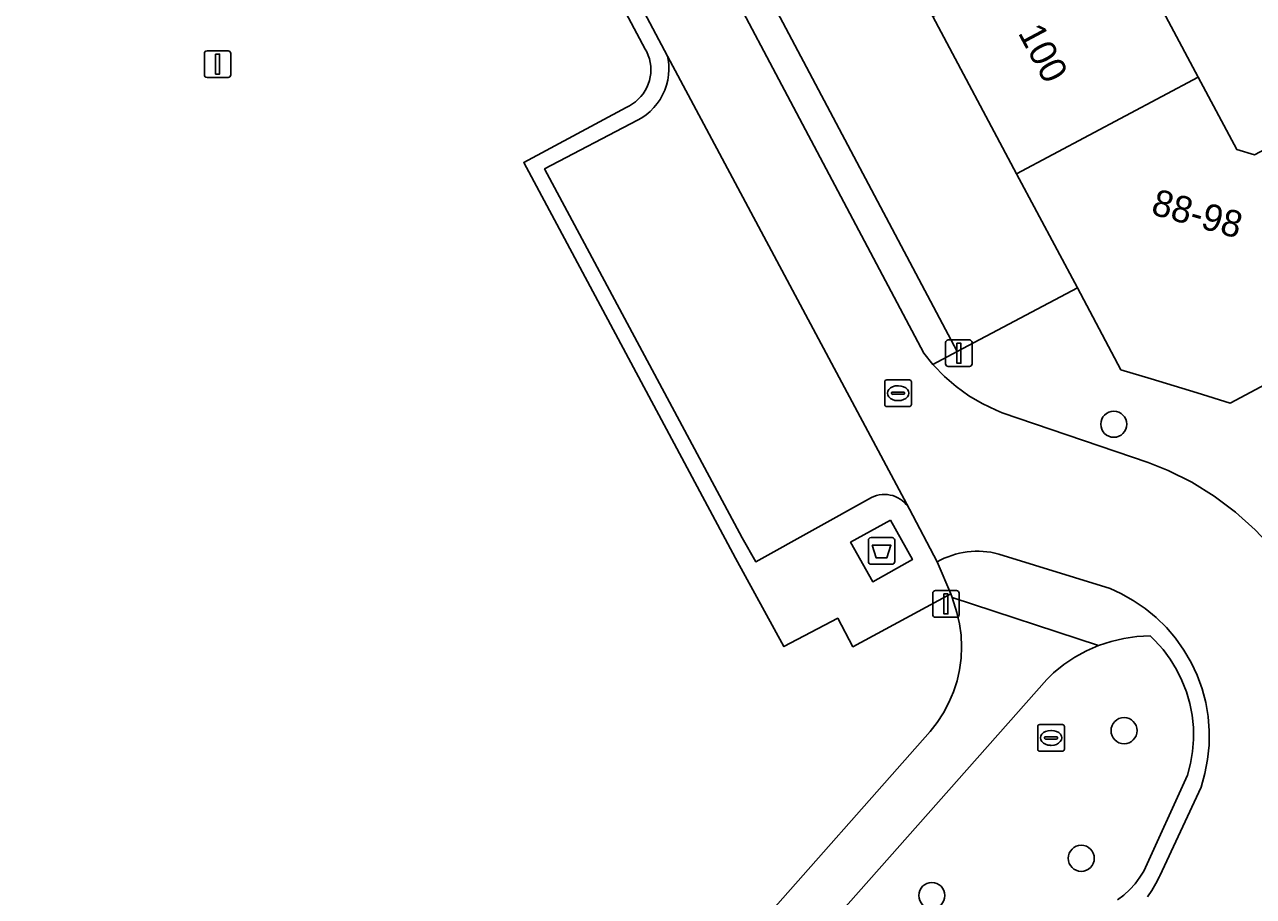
# Model space of a CAD drawing. Extents: x 160304 to 160955, y 383684 to 384161.
# Drawn here: x 160553.59 to 160599.67, y 383862.76 to 383895.48 of the extents above; entities that cross this region are included whole.
import ezdxf

# ---------------------------------------------------------------- set-up
doc = ezdxf.new("R2010")
doc.units = 0
for name, color, linetype in [('IMGEO_Afval_apart_plaats', 7, 'Continuous'), ('IMGEO_Boom', 7, 'Continuous'), ('IMGEO_Erf', 7, 'Continuous'), ('IMGEO_Groenvoorziening', 7, 'Continuous'), ('IMGEO_Kolk', 7, 'Continuous'), ('IMGEO_Lichtmast', 7, 'Continuous'), ('IMGEO_Pand', 7, 'Continuous'), ('IMGEO_Pand_nummerreeks', 7, 'Continuous'), ('IMGEO_Parkeervlak_open', 7, 'Continuous'), ('IMGEO_Rijbaan_lokaal_open', 7, 'Continuous'), ('IMGEO_Rioolput', 7, 'Continuous'), ('IMGEO_Verkeersbordpaal', 7, 'Continuous'), ('IMGEO_Voetpad_gesloten', 7, 'Continuous'), ('IMGEO_Voetpad_halfverhard', 7, 'Continuous'), ('IMGEO_Voetpad_open', 7, 'Continuous')]:
    doc.layers.add(name, color=color, linetype=linetype)

msp = doc.modelspace()

# ---------------------------------------------------------------- linework, layer by layer
at = {"layer": 'IMGEO_Afval_apart_plaats'}
for p, q in [((160585.231, 383875.321), (160585.231, 383876.121)), ((160585.231, 383876.121), (160585.231, 383875.321)), ((160585.331, 383876.221), (160586.121, 383876.221)), ((160586.121, 383876.221), (160585.331, 383876.221)), ((160586.221, 383876.121), (160586.221, 383875.321)), ((160586.221, 383875.321), (160586.221, 383876.121)), ((160586.121, 383875.221), (160585.331, 383875.221)), ((160585.331, 383875.221), (160586.121, 383875.221))]:
    msp.add_line(p, q, dxfattribs=at)
msp.add_lwpolyline([(160585.374, 383875.935), (160586.078, 383875.935), (160585.929, 383875.465), (160585.523, 383875.465), (160585.374, 383875.935)], dxfattribs=at)
for centre, start, end in [((160585.331, 383876.121), 90, 180), ((160585.331, 383876.121), 90, 180), ((160586.121, 383876.121), 0, 90), ((160586.121, 383876.121), 360, 90), ((160585.331, 383875.321), 180, 270), ((160585.331, 383875.321), 180, 270), ((160586.121, 383875.321), 270, 0), ((160586.121, 383875.321), 270, 0)]:
    msp.add_arc(centre, 0.1, start, end, dxfattribs=at)
at = {"layer": 'IMGEO_Boom'}
for centre in [(160594.436, 383880.476), (160594.822, 383868.977), (160593.217, 383864.186), (160587.613, 383862.79)]:
    msp.add_circle(centre, 0.489, dxfattribs=at)
at = {"layer": 'IMGEO_Erf'}
for points in [[(160583.724, 383927.208), (160586.463, 383922.067), (160589.145, 383917.032), (160591.827, 383911.997), (160594.565, 383906.858), (160591.388, 383905.166), (160594.458, 383899.403), (160597.603, 383893.497), (160599.049, 383890.783), (160599.714, 383890.581)], [(160519.759, 383920.534), (160564.54, 383917.241), (160564.726, 383919.653), (160572.939, 383919.144), (160577.354, 383910.75), (160574.721, 383909.349), (160588.559, 383883.201), (160593.071, 383885.591), (160590.792, 383889.87), (160587.646, 383895.777), (160584.445, 383901.786), (160587.621, 383903.478), (160585.015, 383908.37), (160582.333, 383913.405), (160579.651, 383918.439), (160576.913, 383923.58)]]:
    msp.add_lwpolyline(points, dxfattribs=at)
at = {"layer": 'IMGEO_Groenvoorziening'}
for points in [[(160577.05, 383893.508), (160577.068, 383893.644), (160577.074, 383893.782), (160577.068, 383893.919), (160577.049, 383894.056), (160577.019, 383894.19), (160576.976, 383894.32), (160576.922, 383894.447), (160576.867, 383894.551), (160573.94, 383900.071)], [(160567.255, 383845.98), (160587.546, 383868.946), (160587.815, 383869.286), (160588.052, 383869.649), (160588.256, 383870.031), (160588.425, 383870.43), (160588.557, 383870.843), (160588.652, 383871.265), (160588.709, 383871.695), (160588.728, 383872.128), (160588.707, 383872.561), (160588.649, 383872.99), (160588.552, 383873.412), (160588.372, 383873.979), (160588.328, 383874.118), (160584.654, 383872.128), (160584.084, 383873.197), (160582.064, 383872.132), (160580.247, 383875.451), (160572.307, 383890.3), (160576.148, 383892.369), (160576.272, 383892.429), (160576.389, 383892.5), (160576.5, 383892.582), (160576.603, 383892.673), (160576.698, 383892.772), (160576.783, 383892.88), (160576.859, 383892.995), (160576.924, 383893.117), (160576.977, 383893.243), (160577.02, 383893.374), (160577.05, 383893.508)], [(160594.572, 383862.622), (160594.812, 383862.806), (160595.034, 383863.01), (160595.237, 383863.233), (160595.419, 383863.473), (160595.564, 383863.702), (160597.202, 383867.302), (160597.317, 383867.743), (160597.392, 383868.192), (160597.426, 383868.645), (160597.42, 383869.101), (160597.373, 383869.553), (160597.286, 383870), (160597.159, 383870.438), (160596.994, 383870.862), (160596.792, 383871.269), (160596.554, 383871.657), (160596.282, 383872.023), (160595.979, 383872.362), (160595.798, 383872.538), (160595.304, 383872.511), (160594.814, 383872.44), (160594.332, 383872.326), (160593.863, 383872.169), (160593.41, 383871.971), (160592.976, 383871.733), (160592.565, 383871.457), (160592.18, 383871.146), (160591.92, 383870.9), (160569.679, 383845.757)]]:
    msp.add_lwpolyline(points, dxfattribs=at)
at = {"layer": 'IMGEO_Kolk'}
for p, q in [((160585.845, 383881.216), (160585.845, 383882.068)), ((160585.92, 383882.142), (160586.772, 383882.142)), ((160586.333, 383881.922), (160586.358, 383881.922)), ((160586.846, 383882.068), (160586.846, 383881.216)), ((160586.104, 383881.636), (160586.104, 383881.648)), ((160586.542, 383881.599), (160586.144, 383881.599)), ((160586.147, 383881.685), (160586.545, 383881.685)), ((160586.356, 383881.362), (160586.331, 383881.362)), ((160586.588, 383881.648), (160586.588, 383881.636)), ((160586.772, 383881.142), (160585.92, 383881.142))]:
    msp.add_line(p, q, dxfattribs=at)
for points in [[(160585.845, 383881.216), (160585.845, 383882.068)], [(160585.92, 383882.142), (160586.772, 383882.142)], [(160586.846, 383882.068), (160586.846, 383881.216)], [(160586.772, 383881.142), (160585.92, 383881.142)]]:
    msp.add_lwpolyline(points, dxfattribs=at)
for centre, radius, start, end in [((160585.922, 383882.066), 0.0765, 91.552, 178.448), ((160585.922, 383882.066), 0.0765, 91.552, 178.448), ((160586.77, 383882.066), 0.0765, 1.552, 88.448), ((160586.77, 383882.066), 0.0765, 1.552, 88.448), ((160586.144, 383881.645), 0.0403, 85.8775, 175.7526), ((160586.141, 383881.635), 0.0366, 178.938, 274.7102), ((160586.545, 383881.642), 0.043, 264.8664, 352.4533), ((160586.549, 383881.647), 0.0386, 1.7309, 96.639), ((160585.922, 383881.218), 0.0765, 181.552, 268.448), ((160585.922, 383881.218), 0.0765, 181.552, 268.448), ((160586.77, 383881.218), 0.0765, 271.552, 358.448), ((160586.77, 383881.218), 0.0765, 271.552, 358.448)]:
    msp.add_arc(centre, radius, start, end, dxfattribs=at)
for centre, major_axis, ratio, start_param, end_param in [((160586.332, 383881.642), (-0.387, 0.002), 0.722429, 4.712389, 7.853982), ((160586.357, 383881.642), (-0.39, 0.002), 0.717154, 1.570796, 4.712389)]:
    msp.add_ellipse(centre, major_axis=major_axis, ratio=ratio, start_param=start_param, end_param=end_param, dxfattribs=at)
at = {"layer": 'IMGEO_Lichtmast'}
for p, q in [((160588.23, 383883.642), (160589.02, 383883.642)), ((160589.02, 383883.642), (160588.23, 383883.642)), ((160588.13, 383882.742), (160588.13, 383883.542)), ((160588.13, 383883.542), (160588.13, 383882.742)), ((160589.12, 383883.542), (160589.12, 383882.742)), ((160589.12, 383882.742), (160589.12, 383883.542)), ((160589.02, 383882.642), (160588.23, 383882.642)), ((160588.23, 383882.642), (160589.02, 383882.642))]:
    msp.add_line(p, q, dxfattribs=at)
msp.add_lwpolyline([(160588.55, 383883.517), (160588.7, 383883.517), (160588.7, 383882.767), (160588.55, 383882.767), (160588.55, 383883.517)], dxfattribs=at)
for centre, start, end in [((160588.23, 383883.542), 90, 180), ((160588.23, 383883.542), 90, 180), ((160589.02, 383883.542), 0, 90), ((160589.02, 383883.542), 360, 90), ((160588.23, 383882.742), 180, 270), ((160588.23, 383882.742), 180, 270), ((160589.02, 383882.742), 270, 0), ((160589.02, 383882.742), 270, 0)]:
    msp.add_arc(centre, 0.1, start, end, dxfattribs=at)
at = {"layer": 'IMGEO_Pand'}
for points in [[(160587.646, 383895.777), (160590.792, 383889.87), (160597.603, 383893.497), (160594.458, 383899.403)], [(160604.477, 383893.118), (160599.714, 383890.581), (160599.049, 383890.783), (160597.603, 383893.497), (160590.792, 383889.87), (160593.071, 383885.591), (160594.706, 383882.522), (160595.841, 383882.177), (160597.563, 383881.652), (160598.806, 383881.272), (160601.831, 383882.883), (160608.139, 383886.243)]]:
    msp.add_lwpolyline(points, close=True, dxfattribs=at)
at = {"layer": 'IMGEO_Parkeervlak_open'}
msp.add_lwpolyline([(160586.778, 383877.294), (160577.703, 383894.291), (160577.726, 383894.17), (160577.748, 383893.975), (160577.752, 383893.78), (160577.739, 383893.585), (160577.709, 383893.392), (160577.662, 383893.202), (160577.597, 383893.018), (160577.517, 383892.839), (160577.421, 383892.669), (160577.31, 383892.508), (160577.185, 383892.358), (160577.047, 383892.219), (160576.898, 383892.093), (160576.738, 383891.981), (160576.568, 383891.884), (160573.087, 383890.059), (160580.501, 383876.217), (160581.006, 383875.318), (160585.344, 383877.724)], dxfattribs=at)
msp.add_arc((160585.836, 383876.76), 1.082, 29.5536, 117.0625, dxfattribs=at)
at = {"layer": 'IMGEO_Rijbaan_lokaal_open'}
for points in [[(160590.253, 383880.91), (160590.026, 383881.001), (160589.501, 383881.251), (160588.999, 383881.548), (160588.526, 383881.888), (160588.086, 383882.269), (160587.681, 383882.688), (160587.654, 383882.722), (160587.315, 383883.141), (160574.877, 383906.644), (160573.929, 383908.129), (160572.852, 383909.524), (160571.655, 383910.817), (160570.347, 383911.997), (160568.939, 383913.056), (160567.441, 383913.986), (160565.867, 383914.777), (160564.229, 383915.425), (160562.539, 383915.924), (160560.811, 383916.27), (160560.601, 383916.301), (160547.853, 383917.226)], [(160572.002, 383905.066), (160574.304, 383900.715), (160577.703, 383894.291), (160586.778, 383877.294), (160587.812, 383875.31)], [(160601.409, 383861.36), (160602.642, 383865.533), (160602.872, 383866.499), (160603.015, 383867.482), (160603.07, 383868.474), (160603.036, 383869.467), (160602.913, 383870.453), (160602.702, 383871.424), (160602.406, 383872.372), (160602.026, 383873.29), (160601.566, 383874.171), (160601.029, 383875.006), (160600.42, 383875.791), (160599.742, 383876.518), (160599.003, 383877.181), (160598.207, 383877.776), (160597.361, 383878.297), (160596.473, 383878.741), (160595.731, 383879.039), (160590.253, 383880.91)], [(160590.123, 383875.606), (160594.306, 383874.307), (160594.7, 383874.128), (160595.169, 383873.867), (160595.612, 383873.565), (160596.027, 383873.226), (160596.41, 383872.85), (160596.757, 383872.442), (160597.067, 383872.004), (160597.337, 383871.54), (160597.563, 383871.054), (160597.746, 383870.55), (160597.883, 383870.031), (160597.973, 383869.503), (160598.015, 383868.968), (160598.01, 383868.432), (160597.956, 383867.898), (160597.856, 383867.372), (160597.708, 383866.856), (160596.161, 383863.535), (160596.146, 383863.498), (160596.019, 383863.235), (160595.869, 383862.983), (160595.697, 383862.746)]]:
    msp.add_lwpolyline(points, dxfattribs=at)
msp.add_arc((160589.325, 383872.671), 3.042, 74.7834, 119.8143, dxfattribs=at)
at = {"layer": 'IMGEO_Rioolput'}
for p, q in [((160591.582, 383868.28), (160591.582, 383869.132)), ((160591.657, 383869.206), (160592.509, 383869.206)), ((160592.07, 383868.986), (160592.095, 383868.986)), ((160592.583, 383869.132), (160592.583, 383868.28)), ((160591.841, 383868.7), (160591.841, 383868.712)), ((160592.279, 383868.663), (160591.881, 383868.663)), ((160591.884, 383868.749), (160592.282, 383868.749)), ((160592.093, 383868.426), (160592.068, 383868.426)), ((160592.325, 383868.712), (160592.325, 383868.7)), ((160592.509, 383868.206), (160591.657, 383868.206))]:
    msp.add_line(p, q, dxfattribs=at)
for points in [[(160591.582, 383868.28), (160591.582, 383869.132)], [(160591.657, 383869.206), (160592.509, 383869.206)], [(160592.583, 383869.132), (160592.583, 383868.28)], [(160592.509, 383868.206), (160591.657, 383868.206)]]:
    msp.add_lwpolyline(points, dxfattribs=at)
for centre, radius, start, end in [((160591.659, 383869.13), 0.0765, 91.552, 178.448), ((160591.659, 383869.13), 0.0765, 91.552, 178.448), ((160592.507, 383869.13), 0.0765, 1.552, 88.448), ((160592.507, 383869.13), 0.0765, 1.552, 88.448), ((160591.881, 383868.709), 0.0403, 85.8775, 175.7526), ((160591.878, 383868.699), 0.0366, 178.938, 274.7102), ((160592.282, 383868.706), 0.043, 264.8664, 352.4533), ((160592.286, 383868.711), 0.0386, 1.7309, 96.639), ((160591.659, 383868.282), 0.0765, 181.552, 268.448), ((160591.659, 383868.282), 0.0765, 181.552, 268.448), ((160592.507, 383868.282), 0.0765, 271.552, 358.448), ((160592.507, 383868.282), 0.0765, 271.552, 358.448)]:
    msp.add_arc(centre, radius, start, end, dxfattribs=at)
for centre, major_axis, ratio, start_param, end_param in [((160592.069, 383868.706), (-0.387, 0.002), 0.722429, 4.712389, 7.853982), ((160592.094, 383868.706), (-0.39, 0.002), 0.717154, 1.570796, 4.712389)]:
    msp.add_ellipse(centre, major_axis=major_axis, ratio=ratio, start_param=start_param, end_param=end_param, dxfattribs=at)
at = {"layer": 'IMGEO_Verkeersbordpaal'}
for p, q in [((160560.329, 383893.591), (160560.329, 383894.391)), ((160560.329, 383894.391), (160560.329, 383893.591)), ((160560.429, 383894.491), (160561.219, 383894.491)), ((160561.219, 383894.491), (160560.429, 383894.491)), ((160561.319, 383894.391), (160561.319, 383893.591)), ((160561.319, 383893.591), (160561.319, 383894.391)), ((160561.219, 383893.491), (160560.429, 383893.491)), ((160560.429, 383893.491), (160561.219, 383893.491)), ((160587.648, 383873.332), (160587.648, 383874.132)), ((160587.648, 383874.132), (160587.648, 383873.332)), ((160587.748, 383874.232), (160588.538, 383874.232)), ((160588.538, 383874.232), (160587.748, 383874.232)), ((160588.638, 383874.132), (160588.638, 383873.332)), ((160588.638, 383873.332), (160588.638, 383874.132)), ((160588.538, 383873.232), (160587.748, 383873.232)), ((160587.748, 383873.232), (160588.538, 383873.232))]:
    msp.add_line(p, q, dxfattribs=at)
for points in [[(160560.749, 383894.366), (160560.899, 383894.366), (160560.899, 383893.616), (160560.749, 383893.616), (160560.749, 383894.366)], [(160588.068, 383874.107), (160588.218, 383874.107), (160588.218, 383873.357), (160588.068, 383873.357), (160588.068, 383874.107)]]:
    msp.add_lwpolyline(points, dxfattribs=at)
for centre, start, end in [((160560.429, 383894.391), 90, 180), ((160560.429, 383894.391), 90, 180), ((160561.219, 383894.391), 0, 90), ((160561.219, 383894.391), 360, 90), ((160560.429, 383893.591), 180, 270), ((160560.429, 383893.591), 180, 270), ((160561.219, 383893.591), 270, 0), ((160561.219, 383893.591), 270, 0), ((160587.748, 383874.132), 90, 180), ((160587.748, 383874.132), 90, 180), ((160588.538, 383874.132), 0, 90), ((160588.538, 383874.132), 360, 90), ((160587.748, 383873.332), 180, 270), ((160587.748, 383873.332), 180, 270), ((160588.538, 383873.332), 270, 0), ((160588.538, 383873.332), 270, 0)]:
    msp.add_arc(centre, 0.1, start, end, dxfattribs=at)
at = {"layer": 'IMGEO_Voetpad_gesloten'}
msp.add_lwpolyline([(160586.058, 383876.878), (160584.568, 383876.047), (160585.395, 383874.564), (160586.885, 383875.395)], close=True, dxfattribs=at)
at = {"layer": 'IMGEO_Voetpad_halfverhard'}
msp.add_lwpolyline([(160569.679, 383845.757), (160591.92, 383870.9), (160592.18, 383871.146), (160592.565, 383871.457), (160592.976, 383871.733), (160593.41, 383871.971), (160593.863, 383872.169), (160588.372, 383873.979), (160588.552, 383873.412), (160588.649, 383872.99), (160588.707, 383872.561), (160588.728, 383872.128), (160588.709, 383871.695), (160588.652, 383871.265), (160588.557, 383870.843), (160588.425, 383870.43), (160588.256, 383870.031), (160588.052, 383869.649), (160587.815, 383869.286), (160587.546, 383868.946), (160567.255, 383845.98)], dxfattribs=at)
at = {"layer": 'IMGEO_Voetpad_open'}
for points in [[(160514.136, 383919.672), (160545.126, 383917.424), (160547.853, 383917.226), (160560.601, 383916.301), (160560.811, 383916.27), (160562.539, 383915.924), (160564.229, 383915.425), (160565.867, 383914.777), (160567.441, 383913.986), (160568.939, 383913.056), (160570.347, 383911.997), (160571.655, 383910.817), (160572.852, 383909.524), (160573.929, 383908.129), (160574.877, 383906.644), (160587.315, 383883.141), (160587.654, 383882.722), (160588.559, 383883.201), (160574.721, 383909.349), (160577.354, 383910.75), (160572.939, 383919.144), (160564.726, 383919.653), (160564.54, 383917.241), (160519.759, 383920.534)], [(160585.344, 383877.724), (160581.006, 383875.318), (160580.501, 383876.217), (160573.087, 383890.059), (160576.568, 383891.884), (160576.738, 383891.981), (160576.898, 383892.093), (160577.047, 383892.219), (160577.185, 383892.358), (160577.31, 383892.508), (160577.421, 383892.669), (160577.517, 383892.839), (160577.597, 383893.018), (160577.662, 383893.202), (160577.709, 383893.392), (160577.739, 383893.585), (160577.752, 383893.78), (160577.748, 383893.975), (160577.726, 383894.17), (160577.703, 383894.291), (160574.304, 383900.715)], [(160573.94, 383900.071), (160576.867, 383894.551), (160576.922, 383894.447), (160576.976, 383894.32), (160577.019, 383894.19), (160577.049, 383894.056), (160577.068, 383893.919), (160577.074, 383893.782), (160577.068, 383893.644), (160577.05, 383893.508), (160577.02, 383893.374), (160576.977, 383893.243), (160576.924, 383893.117), (160576.859, 383892.995), (160576.783, 383892.88), (160576.698, 383892.772), (160576.603, 383892.673), (160576.5, 383892.582), (160576.389, 383892.5), (160576.272, 383892.429), (160576.148, 383892.369), (160572.307, 383890.3), (160580.247, 383875.451), (160582.064, 383872.132), (160584.084, 383873.197), (160584.654, 383872.128), (160588.328, 383874.118), (160587.812, 383875.31), (160586.778, 383877.294)], [(160601.831, 383882.883), (160598.806, 383881.272), (160597.563, 383881.652), (160595.841, 383882.177), (160594.706, 383882.522), (160593.071, 383885.591), (160588.559, 383883.201), (160587.654, 383882.722), (160587.681, 383882.688), (160588.086, 383882.269), (160588.526, 383881.888), (160588.999, 383881.548), (160589.501, 383881.251), (160590.026, 383881.001), (160590.253, 383880.91), (160595.731, 383879.039), (160596.473, 383878.741), (160597.361, 383878.297), (160598.207, 383877.776), (160599.003, 383877.181), (160599.742, 383876.518)], [(160594.306, 383874.307), (160590.123, 383875.606)], [(160587.812, 383875.31), (160588.328, 383874.118), (160588.372, 383873.979), (160593.863, 383872.169), (160594.332, 383872.326), (160594.814, 383872.44), (160595.304, 383872.511), (160595.798, 383872.538), (160595.979, 383872.362), (160596.282, 383872.023), (160596.554, 383871.657), (160596.792, 383871.269), (160596.994, 383870.862), (160597.159, 383870.438), (160597.286, 383870), (160597.373, 383869.553), (160597.42, 383869.101), (160597.426, 383868.645), (160597.392, 383868.192), (160597.317, 383867.743), (160597.202, 383867.302), (160595.564, 383863.702), (160595.419, 383863.473), (160595.237, 383863.233), (160595.034, 383863.01), (160594.812, 383862.806), (160594.572, 383862.622)], [(160595.697, 383862.746), (160595.869, 383862.983), (160596.019, 383863.235), (160596.146, 383863.498), (160596.161, 383863.535), (160597.708, 383866.856), (160597.856, 383867.372), (160597.956, 383867.898), (160598.01, 383868.432), (160598.015, 383868.968), (160597.973, 383869.503), (160597.883, 383870.031), (160597.746, 383870.55), (160597.563, 383871.054), (160597.337, 383871.54), (160597.067, 383872.004), (160596.757, 383872.442), (160596.41, 383872.85), (160596.027, 383873.226), (160595.612, 383873.565), (160595.169, 383873.867), (160594.7, 383874.128), (160594.306, 383874.307)]]:
    msp.add_lwpolyline(points, dxfattribs=at)
msp.add_lwpolyline([(160586.058, 383876.878), (160586.885, 383875.395), (160585.395, 383874.564), (160584.568, 383876.047)], close=True, dxfattribs=at)
for centre, radius, start, end in [((160585.836, 383876.76), 1.082, 29.5536, 117.0625), ((160589.325, 383872.671), 3.042, 74.7834, 119.8143)]:
    msp.add_arc(centre, radius, start, end, dxfattribs=at)

# ---------------------------------------------------------------- texts
at = {"layer": 'IMGEO_Pand_nummerreeks'}
for s, rotation, p in [('100', 298.0418, (160590.827, 383895.166)), ('88-98', 344.2207, (160595.792, 383888.369))]:
    msp.add_text(s, height=1, rotation=rotation, dxfattribs=at).set_placement(p)

doc.saveas('drawing.dxf')
